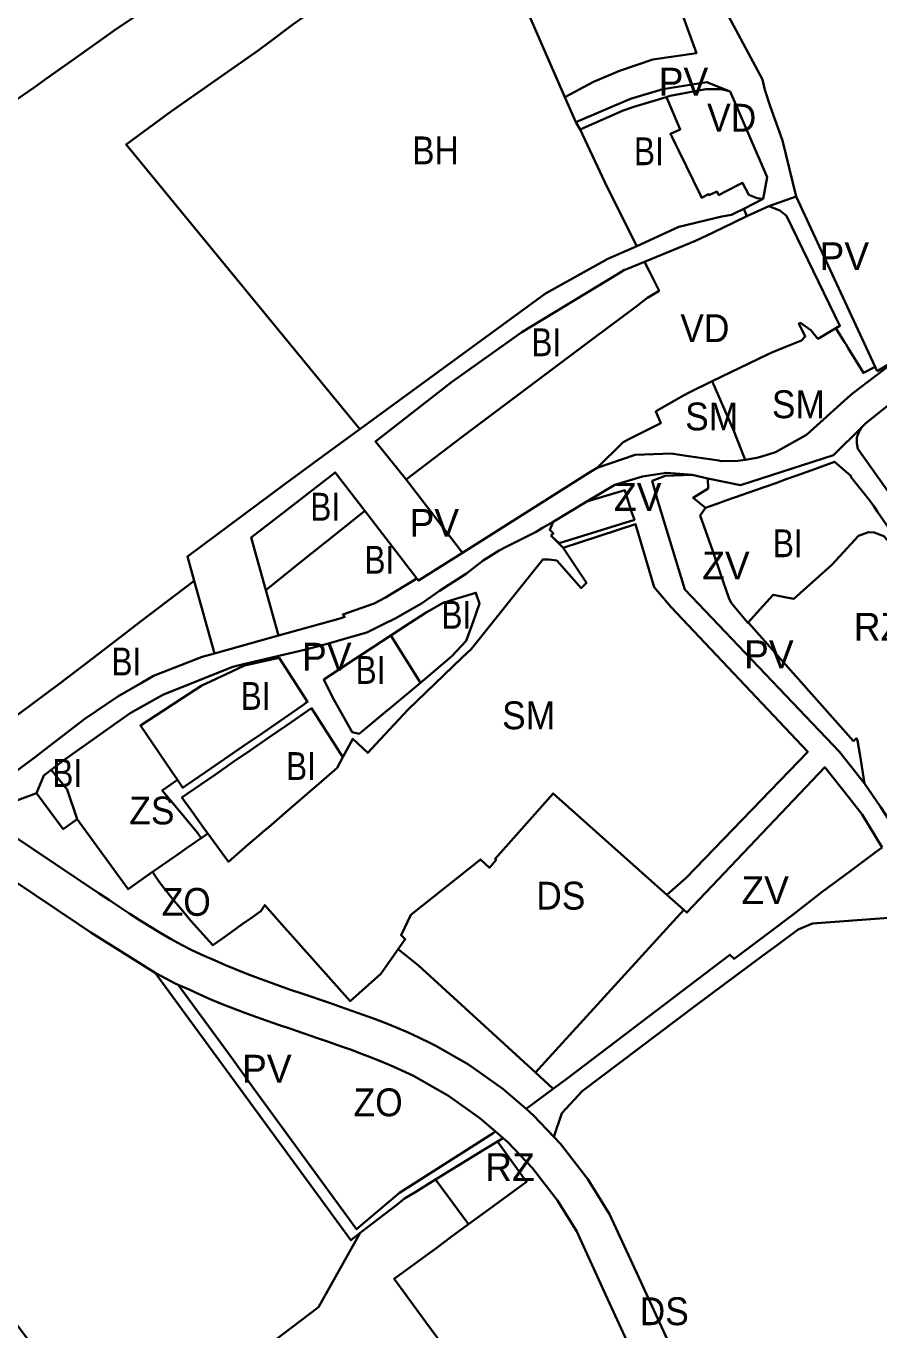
# Model space of a CAD drawing. Extents: x -650451 to -642268, y -1075216 to -1066610.
# Drawn here: x -648056 to -647596, y -1071706 to -1071004 of the extents above; entities that cross this region are included whole.
import ezdxf

# ---------------------------------------------------------------- set-up
doc = ezdxf.new("R2010")
doc.units = 0
doc.header["$LTSCALE"] = 6
doc.layers.add('1', color=7, linetype='Continuous', lineweight=35)
doc.layers.add('2', color=7, linetype='Continuous')
doc.layers.add('3', color=7, linetype='Continuous')

msp = doc.modelspace()

# ---------------------------------------------------------------- linework, layer by layer
at = {"layer": '1'}
for p, q in [((-647810.243, -1070939.825), (-647765.408, -1071042.223)), ((-647658.55, -1071097.02), (-647669.02, -1071102.33)), ((-647640.727, -1071095.819), (-647655.47, -1071100.98)), ((-647597.164, -1071189.857), (-647640.727, -1071095.819)), ((-647667.35, -1071106.38), (-647669.02, -1071102.33)), ((-647667.35, -1071106.38), (-647655.47, -1071100.98)), ((-647584.92, -1071182.54), (-647597.164, -1071189.857)), ((-647688.46, -1071247.65), (-647696.81, -1071245.79)), ((-647820.698, -1071287.83), (-647850.956, -1071248.208)), ((-647753.647, -1071260.178), (-647771.76, -1071271.04)), ((-647873.25, -1071265.17), (-647845.18, -1071301.54)), ((-647954.38, -1071342), (-647965.26, -1071302.86)), ((-647919.88, -1071332.23), (-647926.689, -1071307.809)), ((-647843.23, -1071357.82), (-647859.31, -1071332.34)), ((-647938.21, -1071348.55), (-647938.71, -1071347.83)), ((-647961.4, -1071441.471), (-647957.906, -1071439.06)), ((-647710.546, -1071472.023), (-647701.415, -1071480.15)), ((-647802.849, -1071599.589), (-647798.8, -1071603.102)), ((-647801.84, -1071604.97), (-647798.8, -1071603.102)), ((-647835.18, -1071625.45), (-647817.33, -1071649.51))]:
    msp.add_line(p, q, dxfattribs=at)
for points in [[(-647753.81, -1070881.3), (-647749.75, -1070886.1), (-647734.48, -1070915.94), (-647729.27, -1070924.35), (-647701.45, -1070999.4), (-647694.54, -1071018.549), (-647718, -1071022), (-647736, -1071028), (-647750, -1071034), (-647765.408, -1071042.223)], [(-647913.45, -1070940.79), (-647934.9, -1070955.87), (-647952.01, -1070967.82), (-647970.19, -1070980.45), (-647988.81, -1070993.27), (-648008.34, -1071006.32), (-648030.24, -1071021.91), (-648044.82, -1071032.25), (-648051.48, -1071036.97), (-648062.53, -1071044.59), (-648074.121, -1071052.749)], [(-647810.243, -1070939.825), (-647818.33, -1070942.91), (-647864.03, -1070969.3), (-647912.11, -1071003.11), (-647925.216, -1071013.033), (-647930.7, -1071017.18), (-647977.41, -1071049.74), (-648001.922, -1071067.83), (-647875.939, -1071221.104)], [(-647640.727, -1071095.819), (-647648.106, -1071065.551), (-647654.747, -1071047.095), (-647657.699, -1071038.232), (-647659.01, -1071032.66), (-647682.515, -1070988.758)], [(-647759.52, -1071055.67), (-647730.17, -1071043.21), (-647712.74, -1071037.99), (-647688.9, -1071034.18), (-647676.963, -1071039.013)], [(-647765.408, -1071042.223), (-647759.52, -1071055.67), (-647757.19, -1071059.66)], [(-647757.19, -1071059.66), (-647734.1, -1071049.41), (-647728.23, -1071047.54), (-647719.9, -1071045.01), (-647710.79, -1071042.25)], [(-647710.79, -1071042.25), (-647708.63, -1071041.6), (-647693.44, -1071038.57), (-647689.3, -1071037.93), (-647685.24, -1071037.85), (-647680.97, -1071037.99), (-647680.73, -1071038.02), (-647680.52, -1071038.04), (-647676.963, -1071039.013)], [(-647658.55, -1071097.02), (-647661.85, -1071096.75), (-647666.26, -1071094.93), (-647669.72, -1071088.43), (-647679.68, -1071093.41), (-647682.47, -1071095.01), (-647683.47, -1071093.16), (-647687.63, -1071095.13), (-647687.96, -1071094.5), (-647691.77, -1071096.43), (-647692.28, -1071094.97), (-647704.1, -1071071.22), (-647705.74, -1071067.92), (-647707.72, -1071063.77), (-647708.59, -1071061.95), (-647703.27, -1071059.66), (-647710.21, -1071043.59), (-647710.79, -1071042.25)], [(-647676.963, -1071039.013), (-647676.9, -1071039.03), (-647676.45, -1071039.22), (-647656.443, -1071085.369), (-647658.55, -1071097.02)], [(-647757.19, -1071059.66), (-647742.64, -1071090.72), (-647726.74, -1071122.48)], [(-647669.02, -1071102.33), (-647674.17, -1071104.97), (-647675.64, -1071105.71), (-647680.82, -1071106.54), (-647688.45, -1071108.38), (-647701.04, -1071111.41), (-647703.96, -1071112.11), (-647726.74, -1071122.48)], [(-647655.47, -1071100.98), (-647649.54, -1071103.35), (-647646.07, -1071106.17), (-647617.19, -1071165.44), (-647619.34, -1071166.709)], [(-647722.51, -1071130.93), (-647716.51, -1071128.48), (-647695.08, -1071119.72), (-647685.55, -1071115.14), (-647684.15, -1071114.47), (-647680.64, -1071112.77), (-647667.35, -1071106.38)], [(-647726.74, -1071122.48), (-647742.35, -1071129.43), (-647775.982, -1071148.001), (-647875.939, -1071221.104)], [(-647722.51, -1071130.93), (-647732.58, -1071135.04), (-647733.38, -1071135.37), (-647737.027, -1071137.593), (-647788.66, -1071168.8), (-647826.56, -1071195.86), (-647867.586, -1071227.694), (-647850.956, -1071248.208)], [(-647850.956, -1071248.208), (-647820.78, -1071225.25), (-647750.34, -1071172.5), (-647726.56, -1071154.68), (-647723.79, -1071152.61), (-647720.85, -1071150.41), (-647714.71, -1071146.51), (-647719.73, -1071136.48), (-647722.51, -1071130.93)], [(-647619.34, -1071166.709), (-647628.39, -1071172.05), (-647629.09, -1071172.4), (-647632.93, -1071167.71), (-647638.46, -1071163.89), (-647639.32, -1071164.22), (-647635.93, -1071171.22), (-647637.87, -1071173.29), (-647646.09, -1071176.68), (-647653.85, -1071179.87), (-647656.25, -1071180.86), (-647686.01, -1071195.35)], [(-647619.34, -1071166.709), (-647614.732, -1071174.222), (-647613.91, -1071175.57), (-647612.695, -1071177.542), (-647604.576, -1071190.781), (-647598.215, -1071187.608), (-647597.164, -1071189.857)], [(-647668.226, -1071237.57), (-647661.99, -1071236.62), (-647658.78, -1071235.63), (-647651.93, -1071233.57), (-647635.17, -1071224.18), (-647613.09, -1071204.33), (-647610.4, -1071201.91), (-647584.92, -1071182.54)], [(-647605.5, -1071220.17), (-647603.35, -1071218), (-647565.22, -1071187.4)], [(-647686.01, -1071195.35), (-647698.54, -1071201.46), (-647701.54, -1071202.92), (-647705.3, -1071205.09), (-647715.66, -1071211.08), (-647716.51, -1071211.54), (-647713.71, -1071217.84), (-647730.31, -1071226.22), (-647734.09, -1071228.13), (-647748.07, -1071241.89)], [(-647668.226, -1071237.57), (-647674.6, -1071221.71), (-647686.01, -1071195.35)], [(-647965.26, -1071302.86), (-647968.896, -1071289.779), (-647916.208, -1071250.662), (-647895.959, -1071235.746), (-647875.939, -1071221.104)], [(-647688.46, -1071247.65), (-647670.74, -1071251.22), (-647620.7, -1071235.11), (-647605.5, -1071220.17)], [(-647605.5, -1071220.17), (-647607.11, -1071222.78), (-647608.04, -1071225.7), (-647608.09, -1071228.7), (-647607.49, -1071231.68), (-647592.65, -1071252.72), (-647568.83, -1071286.51), (-647535.19, -1071335), (-647545.42, -1071340.16), (-647542.01, -1071350.72), (-647541.66, -1071351.76), (-647537.84, -1071362.41), (-647521.32, -1071389.29), (-647521.06, -1071389.76), (-647516.55, -1071396.79), (-647510.84, -1071405.24), (-647505.11, -1071415.37), (-647492.3, -1071470)], [(-647748.07, -1071241.89), (-647727.66, -1071234.96), (-647712.65, -1071234.36), (-647708.21, -1071234.19), (-647700.05, -1071235.43), (-647682.41, -1071238.1), (-647681.2, -1071238.29), (-647672.22, -1071238.18), (-647668.226, -1071237.57)], [(-647557.95, -1071333.44), (-647575.61, -1071296.52), (-647596.91, -1071265.68), (-647598.99, -1071262.68), (-647600.93, -1071259.86), (-647601.37, -1071259.23), (-647604.8, -1071254.95), (-647607.21, -1071251.94), (-647611.46, -1071246.64), (-647611.07, -1071246.43), (-647612.8, -1071244.96), (-647620.21, -1071238.7), (-647626.92, -1071241.32), (-647628.88, -1071242.01), (-647629.84, -1071242.36), (-647640.98, -1071246.3), (-647646.11, -1071248.11), (-647651.83, -1071250.14), (-647662.68, -1071253.98), (-647673.55, -1071257.83), (-647679.2, -1071259.81), (-647680.57, -1071260.28), (-647689.61, -1071263.51)], [(-647926.689, -1071307.809), (-647934.6, -1071279.45), (-647915.6, -1071264.95), (-647889.22, -1071244.48), (-647873.25, -1071265.17)], [(-647820.698, -1071287.83), (-647752.58, -1071244.74), (-647748.07, -1071241.89)], [(-647696.81, -1071245.79), (-647705.59, -1071245.08), (-647710.94, -1071244.65), (-647723.57, -1071246.66), (-647738.56, -1071251.13), (-647753.647, -1071260.178)], [(-647603.9, -1071412.1), (-647617.49, -1071394.901), (-647700.816, -1071307.512), (-647715.355, -1071259.885), (-647718.342, -1071248.972), (-647711.447, -1071246.332), (-647696.81, -1071245.79)], [(-647689.61, -1071263.51), (-647696.35, -1071258.14), (-647688.17, -1071253.06), (-647688.46, -1071247.65)], [(-647753.647, -1071260.178), (-647733.15, -1071254.081), (-647729.795, -1071265.066), (-647728.006, -1071269.975), (-647768.445, -1071282.6), (-647772.97, -1071278.43)], [(-647926.689, -1071307.809), (-647907.92, -1071292.84), (-647888.77, -1071277.56), (-647873.25, -1071265.17)], [(-647666.629, -1071325.351), (-647666.78, -1071325.52), (-647675.85, -1071314.62), (-647677, -1071312.01), (-647681.53, -1071299.02), (-647685.74, -1071286.93), (-647692.45, -1071267.67), (-647689.61, -1071263.51)], [(-647938.71, -1071347.83), (-647905.09, -1071339.93), (-647892.85, -1071336.65), (-647885.53, -1071334.51), (-647872.28, -1071330.64), (-647863.17, -1071326.22), (-647856.85, -1071323.14), (-647842.74, -1071315), (-647833.03, -1071308.2), (-647818.56, -1071298.96), (-647809.45, -1071291.88), (-647800.81, -1071286.44), (-647797.13, -1071284.52), (-647780.89, -1071276.38), (-647777.44, -1071274.36), (-647771.76, -1071271.04)], [(-647771.76, -1071271.04), (-647773.6, -1071275.43), (-647771.59, -1071277.36), (-647772.97, -1071278.43)], [(-647766.35, -1071285.11), (-647727.368, -1071272.362), (-647717.363, -1071306.29), (-647708.429, -1071316.821), (-647634.524, -1071394.901), (-647700.078, -1071462.96), (-647710.546, -1071472.023)], [(-647772.97, -1071278.43), (-647772.07, -1071279.33), (-647766.35, -1071285.11)], [(-647559.45, -1071338.18), (-647560.08, -1071335.6), (-647565.43, -1071323.92), (-647571.68, -1071310.25), (-647573.87, -1071305.47), (-647578.87, -1071296.87), (-647583.66, -1071290.33), (-647588.2, -1071285.06), (-647590.57, -1071282.13), (-647593.59, -1071278.74), (-647598.84, -1071276.77), (-647601.82, -1071276.61), (-647607.25, -1071278.65), (-647621.64, -1071294.26), (-647642.12, -1071312.63), (-647645.94, -1071311.85), (-647653.22, -1071310.36), (-647660.39, -1071318.38), (-647666.629, -1071325.351)], [(-647766.35, -1071285.11), (-647753.89, -1071303.94), (-647756.67, -1071306.77), (-647769.85, -1071291.91), (-647774.14, -1071291.34), (-647777.4, -1071291.32), (-647815.95, -1071339.71), (-647820.93, -1071344.25), (-647849.86, -1071372.18), (-647867.45, -1071390.95), (-647871.68, -1071395.59), (-647879.76, -1071387.96), (-647885.05, -1071397.88)], [(-647845.18, -1071301.54), (-647844.296, -1071302.757), (-647820.698, -1071287.83)], [(-647919.88, -1071332.23), (-647887.32, -1071323.33), (-647884.1, -1071322.27), (-647885.15, -1071320.97), (-647868.27, -1071315.02), (-647862.05, -1071311.91), (-647845.18, -1071301.54)], [(-648091.92, -1071399.07), (-648074.27, -1071385.62), (-648071.17, -1071383.26), (-648067.27, -1071380.27), (-648060.01, -1071374.69), (-648038.18, -1071358.51), (-648025.39, -1071348.76), (-648009.31, -1071336.48), (-647994.31, -1071325.03), (-647965.26, -1071302.86)], [(-647859.31, -1071332.34), (-647851.88, -1071327.48), (-647840.25, -1071319.99), (-647831.04, -1071314.67), (-647824.15, -1071312.56), (-647813.43, -1071309.28), (-647812.82, -1071311.08), (-647811.81, -1071314.04), (-647811.49, -1071314.99), (-647814.86, -1071324.93), (-647818.61, -1071335.17), (-647826.36, -1071343.41), (-647840.88, -1071355.88), (-647843.23, -1071357.82)], [(-647666.629, -1071325.351), (-647666.21, -1071325.89), (-647640.92, -1071354.21), (-647609.85, -1071389.21), (-647608.31, -1071387.63), (-647607.77, -1071388.91), (-647606.39, -1071397.21), (-647603.9, -1071412.1)], [(-647954.38, -1071342), (-647934.51, -1071336.37), (-647919.88, -1071332.23)], [(-647843.23, -1071357.82), (-647859.44, -1071371.23), (-647862.25, -1071373.55), (-647876.34, -1071385.2), (-647880.14, -1071384.32), (-647890.7, -1071365.52), (-647895.37, -1071355.96), (-647879.09, -1071345.3), (-647859.31, -1071332.34)], [(-648077.53, -1071417.4), (-648050.7, -1071397.66), (-648045.97, -1071393.99), (-648024.18, -1071377.18), (-648006.37, -1071365.15), (-647993.21, -1071357.57), (-647987.15, -1071354.07), (-647960.89, -1071343.84), (-647954.38, -1071342)], [(-647938.21, -1071348.55), (-647919.44, -1071344.34), (-647908.75, -1071360.97), (-647904.17, -1071368.11), (-647907.49, -1071370.39), (-647928.51, -1071384.86), (-647938.77, -1071391.93), (-647959.18, -1071405.97), (-647969.9, -1071413.35), (-647971.35, -1071414.35), (-647974.27, -1071410.07)], [(-647938.71, -1071347.83), (-647944.33, -1071349.15), (-647981.77, -1071364.13), (-647999.71, -1071374.17), (-648035.57, -1071399.52), (-648042.34, -1071404.659)], [(-647974.27, -1071410.07), (-647977.48, -1071405.38), (-647977.482, -1071405.382), (-647994.25, -1071380.86), (-647981.84, -1071372.75), (-647971.34, -1071365.9), (-647961.2, -1071359.28), (-647948.33, -1071353.271), (-647938.21, -1071348.55)], [(-647957.906, -1071439.06), (-647959.08, -1071437.46), (-647967.1, -1071426.18), (-647971.82, -1071419.53), (-647969.09, -1071417.65), (-647961.6, -1071412.5), (-647953.84, -1071407.16), (-647944.36, -1071400.63), (-647935.02, -1071394.2), (-647925.5, -1071387.65), (-647915.51, -1071380.77), (-647902.01, -1071371.48), (-647885.05, -1071397.88)], [(-647885.05, -1071397.88), (-647888.11, -1071403.61), (-647895.29, -1071409.81), (-647904.3, -1071417.58), (-647911.04, -1071423.39), (-647913.31, -1071425.35), (-647921.96, -1071432.81), (-647924.87, -1071435.33), (-647928.16, -1071438.17), (-647930.38, -1071440.08), (-647936.065, -1071444.983), (-647946.78, -1071454.23), (-647957.906, -1071439.06)], [(-648042.34, -1071404.659), (-648046.28, -1071407.65), (-648050.25, -1071417.19)], [(-648028.31, -1071431.32), (-648033.66, -1071415.32), (-648042.34, -1071404.659)], [(-647701.415, -1071480.15), (-647699.767, -1071481.617), (-647625.428, -1071403.267), (-647612.269, -1071419.742), (-647605.292, -1071428.816), (-647594.43, -1071446.543)], [(-647974.27, -1071410.07), (-647982.43, -1071415.74), (-647976.59, -1071422.84), (-647963.52, -1071438.67), (-647961.4, -1071441.471)], [(-647585.273, -1071440.044), (-647595.335, -1071424.564), (-647603.9, -1071412.1)], [(-648050.25, -1071417.19), (-648068.56, -1071424.1), (-648069.022, -1071424.443)], [(-648028.31, -1071431.32), (-648035.87, -1071436.62), (-648050.25, -1071417.19)], [(-647855.23, -1071501.297), (-647851.45, -1071495.96), (-647853.77, -1071493.78), (-647848.4, -1071482.78), (-647810.97, -1071452.92), (-647806.15, -1071457.48), (-647802.53, -1071453.19), (-647803.1, -1071452.66), (-647771.82, -1071417.42), (-647710.546, -1071472.023)], [(-648028.31, -1071431.32), (-648000.91, -1071469.01), (-647987.8, -1071459.68)], [(-647786.379, -1071587.401), (-647798.911, -1071576.526), (-647817.375, -1071563.458), (-647834.953, -1071553.406), (-647837.929, -1071551.872), (-647843.891, -1071549), (-647849.898, -1071546.282), (-647855.937, -1071543.707), (-647861.998, -1071541.254), (-647868.073, -1071538.911), (-647874.155, -1071536.658), (-647880.233, -1071534.48), (-647886.305, -1071532.36), (-647892.363, -1071530.282), (-647907.294, -1071525.204), (-647913.282, -1071523.152), (-647919.238, -1071521.081), (-647925.157, -1071518.976), (-647931.035, -1071516.824), (-647936.866, -1071514.613), (-647942.644, -1071512.329), (-647948.363, -1071509.96), (-647954.016, -1071507.496), (-647959.792, -1071504.833), (-647966.547, -1071501.883), (-647972.035, -1071499.009), (-647977.67, -1071495.885), (-647983.266, -1071492.628), (-647988.829, -1071489.259), (-647994.366, -1071485.79), (-647999.887, -1071482.241), (-648005.399, -1071478.627), (-648010.917, -1071474.963), (-648016.446, -1071471.268), (-648063.593, -1071439.723)], [(-647961.4, -1071441.471), (-647964.14, -1071443.36), (-647966.77, -1071445.17), (-647969.35, -1071446.96), (-647972.02, -1071448.79), (-647973.84, -1071450.05), (-647974.66, -1071450.62), (-647977.28, -1071452.43), (-647979.88, -1071454.22), (-647982.46, -1071456), (-647985.06, -1071457.79), (-647987.8, -1071459.68)], [(-648101.203, -1071448.31), (-648098.259, -1071452.196), (-648096.014, -1071454.192), (-648093.059, -1071456.066), (-648089.539, -1071457.489), (-648085.585, -1071458.248), (-648081.642, -1071458.215), (-648078.539, -1071457.636), (-648074.86, -1071456.248), (-648027.562, -1071487.894), (-648021.015, -1071492.264), (-647986.233, -1071514.148)], [(-647594.43, -1071446.543), (-647597.54, -1071448.75), (-647611.82, -1071459.38), (-647626.7, -1071470.46), (-647642.45, -1071482.62), (-647655.517, -1071492.465), (-647656.27, -1071493.04), (-647674.28, -1071506.59), (-647676.51, -1071504.34), (-647764.23, -1071571.01), (-647771.717, -1071576.551)], [(-647987.8, -1071459.68), (-647984.07, -1071465.1), (-647977.13, -1071474.05), (-647972.76, -1071479), (-647967.13, -1071486.01), (-647957.07, -1071497.13), (-647955.14, -1071499.23), (-647950.56, -1071495.85), (-647944.81, -1071491.78), (-647939.31, -1071487.88), (-647933.88, -1071484.04), (-647931.17, -1071482.12), (-647929.26, -1071480.77), (-647927.2, -1071477.54), (-647919.22, -1071486.5), (-647881.16, -1071529.25), (-647876.27, -1071524.96), (-647864.69, -1071514.65), (-647855.23, -1071501.297)], [(-647781.31, -1071567.79), (-647776.13, -1071562.1), (-647701.415, -1071480.15)], [(-647576.471, -1071481.091), (-647588.48, -1071484.23), (-647632, -1071487.54), (-647639.66, -1071490.78), (-647650.97, -1071499.11), (-647658.2, -1071504.43), (-647694.65, -1071531.5), (-647756.17, -1071577.89), (-647767.07, -1071589.67), (-647771.408, -1071602.414)], [(-647855.23, -1071501.297), (-647850.55, -1071505.14), (-647844.4, -1071510.2), (-647789.73, -1071560.1), (-647781.31, -1071567.79)], [(-647875.8, -1071654.22), (-647880.793, -1071658.149), (-647986.233, -1071514.148)], [(-647973.938, -1071520.48), (-647975.194, -1071519.932), (-647986.233, -1071514.148)], [(-647973.938, -1071520.48), (-647967.982, -1071523.081), (-647962.2, -1071525.746), (-647956.187, -1071528.368), (-647950.146, -1071530.869), (-647944.088, -1071533.263), (-647938.019, -1071535.566), (-647931.945, -1071537.788), (-647925.874, -1071539.949), (-647919.808, -1071542.058), (-647913.756, -1071544.132), (-647898.827, -1071549.208), (-647892.847, -1071551.26), (-647886.903, -1071553.336), (-647881.001, -1071555.45), (-647875.147, -1071557.619), (-647869.348, -1071559.856), (-647863.611, -1071562.177), (-647857.944, -1071564.594), (-647847.103, -1071569.497), (-647828.141, -1071580.34), (-647811.272, -1071592.28), (-647802.849, -1071599.589)], [(-647973.938, -1071520.48), (-647970, -1071525.96), (-647945.22, -1071559.77), (-647932.87, -1071576.71), (-647877.72, -1071652.19), (-647854.53, -1071632.58), (-647804.08, -1071600.5), (-647802.849, -1071599.589)], [(-647786.379, -1071587.401), (-647771.717, -1071576.551), (-647781.31, -1071567.79)], [(-647771.408, -1071602.414), (-647782.408, -1071590.847), (-647786.379, -1071587.401)], [(-647875.8, -1071654.22), (-647898.22, -1071694.24), (-647993.77, -1071766.7), (-648027.69, -1071748), (-648086.68, -1071669.2), (-648116.54, -1071690.46), (-648181.6, -1071603.39), (-648322.95, -1071708.86), (-648359.48, -1071736.12), (-648405.21, -1071673.54)], [(-647798.8, -1071603.102), (-647796.24, -1071605.324), (-647782.97, -1071619.278), (-647769.498, -1071636.647), (-647758.994, -1071653.513), (-647743.48, -1071687.426), (-647611.514, -1071974.086), (-647613.455, -1071978.031), (-647614.654, -1071982.238), (-647615.083, -1071986.65), (-647614.76, -1071990.762), (-647613.637, -1071995.081), (-647611.779, -1071999.069), (-647609.808, -1072001.962)], [(-647771.408, -1071602.414), (-647767.784, -1071606.225), (-647753.065, -1071625.201), (-647741.34, -1071644.028), (-647725.672, -1071678.279), (-647594.731, -1071962.714), (-647591.518, -1071962.387), (-647588.064, -1071962.51), (-647584.363, -1071963.196), (-647581.036, -1071964.346), (-647577.881, -1071965.979), (-647575.415, -1071967.709), (-647573.283, -1071969.627), (-647551.962, -1071958.049), (-647538.882, -1071950.07)], [(-647801.84, -1071604.97), (-647808.56, -1071609.1), (-647823.51, -1071618.28), (-647835.18, -1071625.45)], [(-647817.33, -1071649.51), (-647806.35, -1071641.47), (-647786.1, -1071626.65), (-647801.84, -1071604.97)], [(-647835.18, -1071625.45), (-647845.78, -1071631.97), (-647851.92, -1071635.74), (-647856.11, -1071638.98), (-647875.8, -1071654.22)], [(-647616.12, -1072006.7), (-647621.06, -1072000), (-647721.3, -1071863.74), (-647727.85, -1071854.86), (-647738.21, -1071840.78), (-647762.69, -1071807.58), (-647779.22, -1071785.33), (-647788.08, -1071773.61), (-647810.72, -1071743.62), (-647825.58, -1071722.28), (-647840.32, -1071702.31), (-647857.52, -1071678.92), (-647834.345, -1071661.969), (-647827.42, -1071656.89), (-647817.33, -1071649.51)]]:
    msp.add_lwpolyline(points, dxfattribs=at)

# ---------------------------------------------------------------- texts
at = {"layer": '2'}
for s, p in [('PV', (-647714.911, -1071041.411)), ('PV', (-647628.217, -1071135.425)), ('RZ', (-647609.765, -1071335.106)), ('PV', (-647907.15, -1071351.246)), ('PV', (-647939.469, -1071573.231)), ('RZ', (-647808.427, -1071626.296))]:
    msp.add_text(s, height=15, dxfattribs=at).set_placement(p)
for s, width, p in [('VD', 0.95, (-647688.779, -1071060.824)), ('BI', 0.85, (-647728.236, -1071078.889)), ('VD', 0.95, (-647703.229, -1071174.207)), ('SM', 0.95, (-647700.624, -1071221.783)), ('BI', 0.85, (-647653.384, -1071290.105)), ('BI', 0.85, (-647873.494, -1071298.998)), ('BI', 0.85, (-647831.991, -1071328.643)), ('BI', 0.85, (-648009.858, -1071353.841)), ('BI', 0.85, (-647940.194, -1071372.368)), ('BI', 0.85, (-648041.726, -1071413.871)), ('BI', 0.85, (-647915.737, -1071410.165)), ('ZS', 0.95, (-648000.21, -1071434.076)), ('DS', 0.95, (-647780.87, -1071479.976)), ('ZO', 0.95, (-647879.312, -1071591.341))]:
    msp.add_text(s, height=15, dxfattribs=dict(at, width=width)).set_placement(p)
at = {"layer": '3'}
for s, width, p in [('BH', 0.9, (-647847.757, -1071078.431)), ('BI', 0.85, (-647783.538, -1071181.816)), ('SM', 0.95, (-647653.883, -1071215.217)), ('BI', 0.85, (-647902.693, -1071270.42)), ('BI', 0.85, (-647878.251, -1071358.374)), ('SM', 0.95, (-647799.289, -1071382.803)), ('ZO', 0.95, (-647982.757, -1071483.344)), ('DS', 0.95, (-647725.131, -1071703.901))]:
    msp.add_text(s, height=15, dxfattribs=dict(at, width=width)).set_placement(p)
for s, p in [('ZV', (-647738.991, -1071265.148)), ('PV', (-647849.212, -1071279.143)), ('ZV', (-647691.457, -1071302.119)), ('PV', (-647668.898, -1071349.96)), ('ZV', (-647670.331, -1071477.058))]:
    msp.add_text(s, height=15, dxfattribs=at).set_placement(p)

doc.saveas('drawing.dxf')
